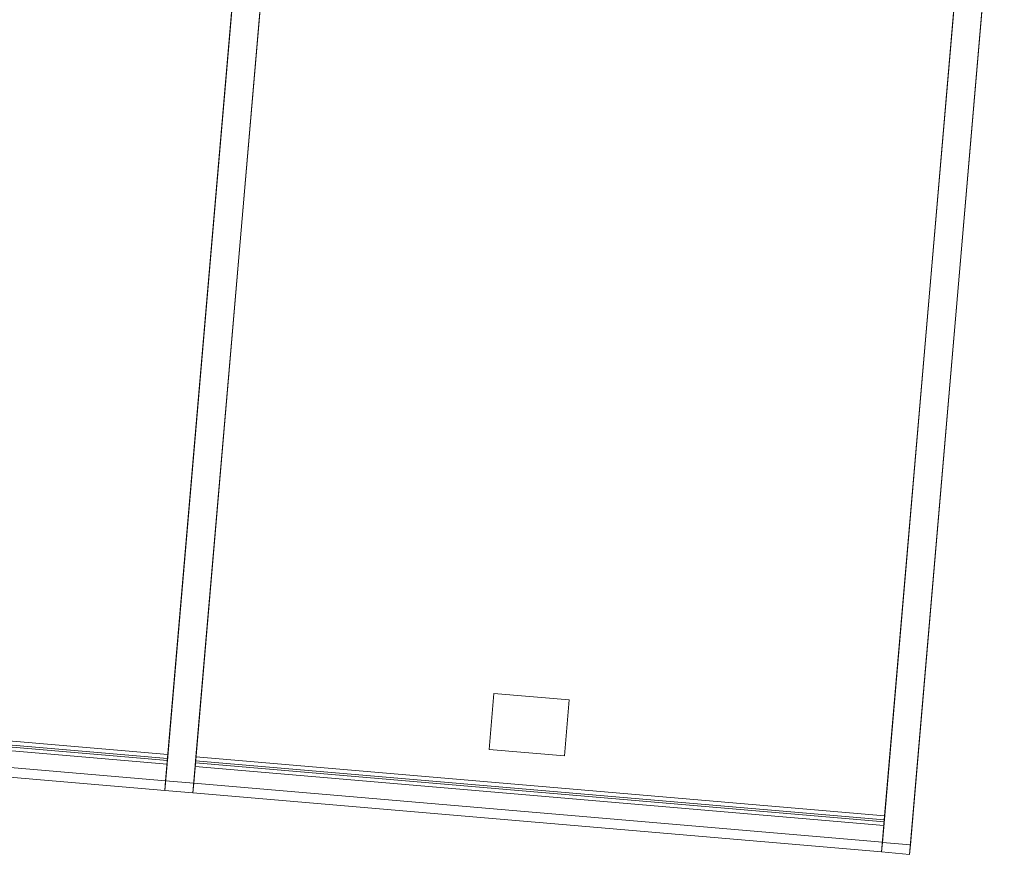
# Model space of a CAD drawing. Header units: millimetres. Extents: x -430348 to -225823, y -86243 to 5084.
# Tile 660 of 1056: x -365065 to -363314, y -7737 to -6253. Entities that reach past the tile are written whole.
import ezdxf

# ---------------------------------------------------------------- set-up
doc = ezdxf.new("R2010")
doc.units = ezdxf.units.MM
for name, color, linetype, lineweight in [('A-COLS', 52, 'Continuous', 9), ('A-GLAZ-CURT', 52, 'Continuous', 9), ('A-GLAZ-CWMG', 51, 'Continuous', 9)]:
    doc.layers.add(name, color=color, linetype=linetype, lineweight=lineweight)

# ---------------------------------------------------------------- blocks, each defined once
blk = doc.blocks.new('System Panel - Glazed-518759-_3D_ Copy 1')
at = {"layer": 'A-GLAZ-CURT', "transparency": 33554471}
mesh = blk.add_polyface(dxfattribs=at)
corners = [(-627.1, 5), (-627.1, 5, 1980), (627.1, 5, 1980), (627.1, 5)]
mesh.append_faces([[corners[k] for k in face] for face in [(1, 2, 3, 0)]])
mesh = blk.add_polyface(dxfattribs=at)
corners = [(627.1, -5), (-627.1, -5), (-627.1, 5), (627.1, 5)]
mesh.append_faces([[corners[k] for k in face] for face in [(0, 1, 2, 3)]])
mesh = blk.add_polyface(dxfattribs=at)
corners = [(-627.1, -5, 1980), (627.1, -5, 1980), (627.1, 5, 1980), (-627.1, 5, 1980)]
mesh.append_faces([[corners[k] for k in face] for face in [(0, 1, 2, 3)]])
mesh = blk.add_polyface(dxfattribs=at)
corners = [(-627.1, -5), (-627.1, -5, 1980), (-627.1, 5, 1980), (-627.1, 5)]
mesh.append_faces([[corners[k] for k in face] for face in [(3, 0, 1, 2)]])
mesh = blk.add_polyface(dxfattribs=at)
corners = [(627.1, -5, 1980), (627.1, -5), (627.1, 5), (627.1, 5, 1980)]
mesh.append_faces([[corners[k] for k in face] for face in [(0, 1, 2, 3)]])
mesh = blk.add_polyface(dxfattribs=at)
corners = [(-627.1, -5), (627.1, -5), (627.1, -5, 1980), (-627.1, -5, 1980)]
mesh.append_faces([[corners[k] for k in face] for face in [(3, 0, 1, 2)]])
blk = doc.blocks.new('System Panel - Glazed-518758-_3D_ Copy 1')
at = {"layer": 'A-GLAZ-CURT', "transparency": 33554471}
mesh = blk.add_polyface(dxfattribs=at)
corners = [(-614.6, 5), (-614.6, 5, 1980), (614.6, 5, 1980), (614.6, 5)]
mesh.append_faces([[corners[k] for k in face] for face in [(2, 3, 0, 1)]])
mesh = blk.add_polyface(dxfattribs=at)
corners = [(614.6, -5), (-614.6, -5), (-614.6, 5), (614.6, 5)]
mesh.append_faces([[corners[k] for k in face] for face in [(0, 1, 2, 3)]])
mesh = blk.add_polyface(dxfattribs=at)
corners = [(-614.6, -5, 1980), (614.6, -5, 1980), (614.6, 5, 1980), (-614.6, 5, 1980)]
mesh.append_faces([[corners[k] for k in face] for face in [(0, 1, 2, 3)]])
mesh = blk.add_polyface(dxfattribs=at)
corners = [(-614.6, -5), (-614.6, -5, 1980), (-614.6, 5, 1980), (-614.6, 5)]
mesh.append_faces([[corners[k] for k in face] for face in [(0, 1, 2, 3)]])
mesh = blk.add_polyface(dxfattribs=at)
corners = [(614.6, -5, 1980), (614.6, -5), (614.6, 5), (614.6, 5, 1980)]
mesh.append_faces([[corners[k] for k in face] for face in [(3, 0, 1, 2)]])
mesh = blk.add_polyface(dxfattribs=at)
corners = [(-614.6, -5), (614.6, -5), (614.6, -5, 1980), (-614.6, -5, 1980)]
mesh.append_faces([[corners[k] for k in face] for face in [(2, 3, 0, 1)]])
blk = doc.blocks.new('Rectangular Mullion - 50mm x 50mm-518751-_3D_ Copy 1')
at = {"layer": 'A-GLAZ-CWMG'}
mesh = blk.add_polyface(dxfattribs=at)
corners = [(0, 25), (-50, 25), (-50, -25), (0, -25)]
mesh.append_faces([[corners[k] for k in face] for face in [(2, 3, 0, 1)]])
mesh = blk.add_polyface(dxfattribs=at)
corners = [(0, 25, -2080), (0, -25, -2080), (-50, -25, -2080), (-50, 25, -2080)]
mesh.append_faces([[corners[k] for k in face] for face in [(0, 1, 2, 3)]])
mesh = blk.add_polyface(dxfattribs=at)
corners = [(-50, 25), (0, 25), (0, 25, -2080), (-50, 25, -2080)]
mesh.append_faces([[corners[k] for k in face] for face in [(0, 1, 2, 3)]])
mesh = blk.add_polyface(dxfattribs=at)
corners = [(-50, -25), (-50, 25), (-50, 25, -2080), (-50, -25, -2080)]
mesh.append_faces([[corners[k] for k in face] for face in [(0, 1, 2, 3)]])
mesh = blk.add_polyface(dxfattribs=at)
corners = [(0, 25), (0, -25), (0, -25, -2080), (0, 25, -2080)]
mesh.append_faces([[corners[k] for k in face] for face in [(0, 1, 2, 3)]])
mesh = blk.add_polyface(dxfattribs=at)
corners = [(0, -25), (-50, -25), (-50, -25, -2080), (0, -25, -2080)]
mesh.append_faces([[corners[k] for k in face] for face in [(0, 1, 2, 3)]])
blk = doc.blocks.new('Rectangular Mullion - 50mm x 50mm-518752-_3D_ Copy 1')
at = {"layer": 'A-GLAZ-CWMG'}
mesh = blk.add_polyface(dxfattribs=at)
corners = [(0, 25), (-50, 25), (-50, -25), (0, -25)]
mesh.append_faces([[corners[k] for k in face] for face in [(2, 3, 0, 1)]])
mesh = blk.add_polyface(dxfattribs=at)
corners = [(0, 25, -1229.1), (0, -25, -1229.1), (-50, -25, -1229.1), (-50, 25, -1229.1)]
mesh.append_faces([[corners[k] for k in face] for face in [(0, 1, 2, 3)]])
mesh = blk.add_polyface(dxfattribs=at)
corners = [(-50, 25), (0, 25), (0, 25, -1229.1), (-50, 25, -1229.1)]
mesh.append_faces([[corners[k] for k in face] for face in [(3, 0, 1, 2)]])
mesh = blk.add_polyface(dxfattribs=at)
corners = [(-50, -25), (-50, 25), (-50, 25, -1229.1), (-50, -25, -1229.1)]
mesh.append_faces([[corners[k] for k in face] for face in [(3, 0, 1, 2)]])
mesh = blk.add_polyface(dxfattribs=at)
corners = [(0, 25), (0, -25), (0, -25, -1229.1), (0, 25, -1229.1)]
mesh.append_faces([[corners[k] for k in face] for face in [(3, 0, 1, 2)]])
mesh = blk.add_polyface(dxfattribs=at)
corners = [(0, -25), (-50, -25), (-50, -25, -1229.1), (0, -25, -1229.1)]
mesh.append_faces([[corners[k] for k in face] for face in [(3, 0, 1, 2)]])
blk = doc.blocks.new('Rectangular Mullion - 50mm x 50mm-518755-_3D_ Copy 1')
at = {"layer": 'A-GLAZ-CWMG'}
mesh = blk.add_polyface(dxfattribs=at)
corners = [(25, 25), (-25, 25), (-25, -25), (25, -25)]
mesh.append_faces([[corners[k] for k in face] for face in [(2, 3, 0, 1)]])
mesh = blk.add_polyface(dxfattribs=at)
corners = [(25, 25, -2080), (25, -25, -2080), (-25, -25, -2080), (-25, 25, -2080)]
mesh.append_faces([[corners[k] for k in face] for face in [(0, 1, 2, 3)]])
mesh = blk.add_polyface(dxfattribs=at)
corners = [(-25, 25), (25, 25), (25, 25, -2080), (-25, 25, -2080)]
mesh.append_faces([[corners[k] for k in face] for face in [(3, 0, 1, 2)]])
mesh = blk.add_polyface(dxfattribs=at)
corners = [(-25, -25), (-25, 25), (-25, 25, -2080), (-25, -25, -2080)]
mesh.append_faces([[corners[k] for k in face] for face in [(3, 0, 1, 2)]])
mesh = blk.add_polyface(dxfattribs=at)
corners = [(25, 25), (25, -25), (25, -25, -2080), (25, 25, -2080)]
mesh.append_faces([[corners[k] for k in face] for face in [(3, 0, 1, 2)]])
mesh = blk.add_polyface(dxfattribs=at)
corners = [(25, -25), (-25, -25), (-25, -25, -2080), (25, -25, -2080)]
mesh.append_faces([[corners[k] for k in face] for face in [(3, 0, 1, 2)]])
blk = doc.blocks.new('Rectangular Mullion - 50mm x 50mm-518756-_3D_ Copy 1')
at = {"layer": 'A-GLAZ-CWMG'}
mesh = blk.add_polyface(dxfattribs=at)
corners = [(0, 25), (-50, 25), (-50, -25), (0, -25)]
mesh.append_faces([[corners[k] for k in face] for face in [(3, 0, 1, 2)]])
mesh = blk.add_polyface(dxfattribs=at)
corners = [(0, 25, -1254.1), (0, -25, -1254.1), (-50, -25, -1254.1), (-50, 25, -1254.1)]
mesh.append_faces([[corners[k] for k in face] for face in [(3, 0, 1, 2)]])
mesh = blk.add_polyface(dxfattribs=at)
corners = [(-50, 25), (0, 25), (0, 25, -1254.1), (-50, 25, -1254.1)]
mesh.append_faces([[corners[k] for k in face] for face in [(3, 0, 1, 2)]])
mesh = blk.add_polyface(dxfattribs=at)
corners = [(-50, -25), (-50, 25), (-50, 25, -1254.1), (-50, -25, -1254.1)]
mesh.append_faces([[corners[k] for k in face] for face in [(3, 0, 1, 2)]])
mesh = blk.add_polyface(dxfattribs=at)
corners = [(0, 25), (0, -25), (0, -25, -1254.1), (0, 25, -1254.1)]
mesh.append_faces([[corners[k] for k in face] for face in [(3, 0, 1, 2)]])
mesh = blk.add_polyface(dxfattribs=at)
corners = [(0, -25), (-50, -25), (-50, -25, -1254.1), (0, -25, -1254.1)]
mesh.append_faces([[corners[k] for k in face] for face in [(3, 0, 1, 2)]])
blk = doc.blocks.new('Columns 3 - Columns 1-525136-_3D_ Copy 1')
at = {"layer": 'A-COLS'}
mesh = blk.add_polyface(dxfattribs=at)
corners = [(-364230.5, -7550.9, 58532.7), (-364230.5, -7550.9, 60377.4), (-364221.9, -7451.3, 60413.8), (-364221.9, -7451.3, 58532.7)]
mesh.append_faces([[corners[k] for k in face] for face in [(1, 2, 3, 0)]])
mesh = blk.add_polyface(dxfattribs=at)
corners = [(-364088, -7462.8, 58532.7), (-364096.5, -7562.4, 58532.7), (-364230.5, -7550.9, 58532.7), (-364221.9, -7451.3, 58532.7)]
mesh.append_faces([[corners[k] for k in face] for face in [(0, 1, 2, 3)]])
mesh = blk.add_polyface(dxfattribs=at)
corners = [(-364096.5, -7562.4, 60377.4), (-364088, -7462.8, 60413.8), (-364221.9, -7451.3, 60413.8), (-364230.5, -7550.9, 60377.4)]
mesh.append_faces([[corners[k] for k in face] for face in [(3, 0, 1, 2)]])
mesh = blk.add_polyface(dxfattribs=at)
corners = [(-364088, -7462.8, 60413.8), (-364088, -7462.8, 58532.7), (-364221.9, -7451.3, 58532.7), (-364221.9, -7451.3, 60413.8)]
mesh.append_faces([[corners[k] for k in face] for face in [(0, 1, 2, 3)]])
mesh = blk.add_polyface(dxfattribs=at)
corners = [(-364096.5, -7562.4, 58532.7), (-364088, -7462.8, 58532.7), (-364088, -7462.8, 60413.8), (-364096.5, -7562.4, 60377.4)]
mesh.append_faces([[corners[k] for k in face] for face in [(3, 0, 1, 2)]])
mesh = blk.add_polyface(dxfattribs=at)
corners = [(-364096.5, -7562.4, 58532.7), (-364096.5, -7562.4, 60377.4), (-364230.5, -7550.9, 60377.4), (-364230.5, -7550.9, 58532.7)]
mesh.append_faces([[corners[k] for k in face] for face in [(3, 0, 1, 2)]])

msp = doc.modelspace()

# ---------------------------------------------------------------- block references
at = {"layer": 'A-COLS'}
msp.add_blockref('Columns 3 - Columns 1-525136-_3D_ Copy 1', (0, 0), dxfattribs=at)
at = {"layer": 'A-GLAZ-CURT', "transparency": 33554471, "extrusion": (0.080351, 0.936251, 0.34202), "rotation": 180}
for name, p in [('System Panel - Glazed-518759-_3D_ Copy 1', (363446.2, 69961.4, -15756.3)), ('System Panel - Glazed-518758-_3D_ Copy 1', (362154.6, 69961.4, -15756.3))]:
    msp.add_blockref(name, p, dxfattribs=at)
at = {"layer": 'A-GLAZ-CWMG', "extrusion": (0.080351, 0.936251, 0.34202), "rotation": 180}
for name, p in [('Rectangular Mullion - 50mm x 50mm-518755-_3D_ Copy 1', (362794.2, 69961.4, -13726.3)), ('Rectangular Mullion - 50mm x 50mm-518751-_3D_ Copy 1', (361490, 69961.4, -13726.3))]:
    msp.add_blockref(name, p, dxfattribs=at)
at = {"layer": 'A-GLAZ-CWMG', "extrusion": (0.996337, -0.085508, 0), "rotation": 200.0000000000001}
for name, p in [('Rectangular Mullion - 50mm x 50mm-518756-_3D_ Copy 1', (-38781.2, 60336.1, -362819.2)), ('Rectangular Mullion - 50mm x 50mm-518752-_3D_ Copy 1', (-38781.2, 60336.1, -361540))]:
    msp.add_blockref(name, p, dxfattribs=at)

doc.saveas('drawing.dxf')
